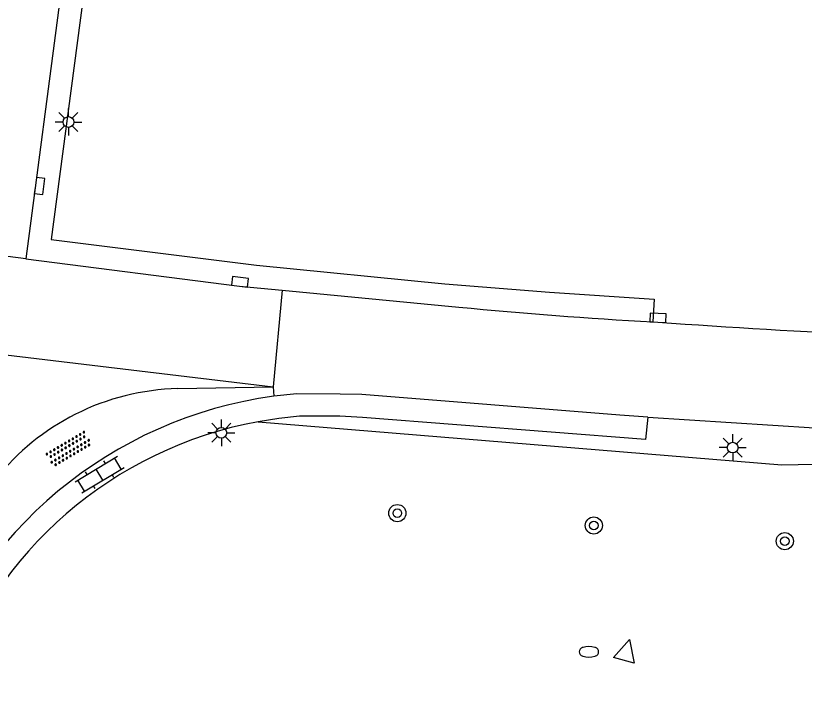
# Model space of a CAD drawing. Extents: x 132999 to 136000, y 398499 to 400501.
# Drawn here: x 134699.36 to 134736.02, y 399129.85 to 399161.21 of the extents above; entities that cross this region are included whole.
import ezdxf

# ---------------------------------------------------------------- set-up
doc = ezdxf.new("R2010")
doc.units = 0
for name, color, linetype in [('gg-knt-verharding', 7, 'Continuous'), ('gt-grn-groengrens', 7, 'Continuous'), ('gt-grn-weggrens', 7, 'Continuous'), ('gt-symb-boom', 7, 'Continuous'), ('gt-symb-brandkraan', 7, 'Continuous'), ('gt-symb-klinker verharding', 7, 'Continuous'), ('gt-symb-kolk', 7, 'Continuous'), ('gt-symb-lichtmast', 7, 'Continuous'), ('gt-symb-overige verharding', 7, 'Continuous'), ('gt-symb-waterafsluiter', 7, 'Continuous')]:
    doc.layers.add(name, color=color, linetype=linetype)

# ---------------------------------------------------------------- blocks, each defined once
blk = doc.blocks.new('gt0-KOLK')
at = {"layer": 'gt-symb-kolk'}
blk.add_lwpolyline([(0, 0), (0.375, 0), (0.375, 0.4), (-0.375, 0.4), (-0.375, 0), (0, 0)], dxfattribs=at)
blk = doc.blocks.new('gt0-LMAST')
at = {"layer": 'gt-symb-lichtmast'}
for p, q in [((-0.182, 0.173), (-0.447, 0.438)), ((-0.005, 0.246), (-0.005, 0.621)), ((0.172, 0.173), (0.437, 0.438)), ((-0.255, -0.004), (-0.63, -0.004)), ((-0.182, -0.181), (-0.447, -0.446)), ((-0.005, -0.254), (-0.005, -0.629)), ((0.437, -0.446), (0.172, -0.181)), ((0.245, -0.004), (0.62, -0.004))]:
    blk.add_line(p, q, dxfattribs=at)
blk.add_circle((-0.005, -0.004), 0.25, dxfattribs=at)
blk = doc.blocks.new('gt0-BOOM')
at = {"layer": 'gt-symb-boom'}
for radius in [0.4, 0.2]:
    blk.add_circle((0, 0), radius, dxfattribs=at)
blk = doc.blocks.new('gt0-WAFSL')
at = {"layer": 'gt-symb-waterafsluiter'}
for p, q in [((-0.5, -0.333), (0, 0.667)), ((0, 0.667), (0.5, -0.333)), ((0.5, -0.333), (-0.5, -0.333))]:
    blk.add_line(p, q, dxfattribs=at)
blk = doc.blocks.new('gt0-BR')
at = {"layer": 'gt-symb-brandkraan'}
for centre, radius, start, end in [((-0.244, 0), 0.206, 107.5669, 252.4331), ((0.599, -2.664), 3, 106.892, 107.5669), ((0, -0.691), 0.938, 73.108, 106.892), ((-0.599, -2.664), 3, 72.4331, 73.108), ((0.244, 0), 0.206, 287.567, 72.4331), ((0.599, 2.664), 3, 252.4331, 253.108), ((0, 0.691), 0.938, 253.108, 286.8921), ((-0.599, 2.664), 3, 286.8921, 287.567)]:
    blk.add_arc(centre, radius, start, end, dxfattribs=at)
blk = doc.blocks.new('gt0-KL1')
at = {"layer": 'gt-symb-klinker verharding'}
for p, q in [((-0.5, 0.3), (-0.5, 0.45)), ((0.5, 0.3), (0.5, 0.45)), ((-1.15, 0.3), (1.15, 0.3)), ((-1, -0.3), (-1, 0.3)), ((0, -0.3), (0, 0.3)), ((1, -0.3), (1, 0.3)), ((-1.15, -0.3), (1.15, -0.3)), ((-0.5, -0.45), (-0.5, -0.3)), ((0.5, -0.45), (0.5, -0.3))]:
    blk.add_line(p, q, dxfattribs=at)
blk = doc.blocks.new('gt0-OVH')
at = {"layer": 'gt-symb-overige verharding'}
for points in [[(-0.972, 0.298), (-0.967, 0.308), (-0.965, 0.319), (-0.966, 0.33), (-0.971, 0.34), (-0.978, 0.348), (-0.988, 0.353), (-0.999, 0.355), (-1.01, 0.354), (-1.02, 0.349), (-1.028, 0.342), (-1.033, 0.332), (-1.035, 0.321), (-1.034, 0.31), (-1.029, 0.3), (-1.022, 0.292), (-1.012, 0.287), (-1.001, 0.285), (-0.99, 0.286), (-0.98, 0.291)], [(-0.872, 0.106), (-0.867, 0.116), (-0.865, 0.126), (-0.866, 0.137), (-0.871, 0.147), (-0.878, 0.156), (-0.888, 0.161), (-0.899, 0.163), (-0.91, 0.162), (-0.92, 0.157), (-0.928, 0.15), (-0.933, 0.14), (-0.935, 0.129), (-0.934, 0.118), (-0.929, 0.108), (-0.922, 0.1), (-0.912, 0.095), (-0.901, 0.092), (-0.89, 0.094), (-0.88, 0.098)], [(-0.772, 0.298), (-0.767, 0.308), (-0.765, 0.319), (-0.766, 0.33), (-0.771, 0.34), (-0.778, 0.348), (-0.788, 0.353), (-0.799, 0.355), (-0.81, 0.354), (-0.82, 0.349), (-0.828, 0.342), (-0.833, 0.332), (-0.835, 0.321), (-0.834, 0.31), (-0.829, 0.3), (-0.822, 0.292), (-0.812, 0.287), (-0.801, 0.285), (-0.79, 0.286), (-0.78, 0.291)], [(-0.672, 0.106), (-0.667, 0.116), (-0.665, 0.126), (-0.666, 0.137), (-0.671, 0.147), (-0.678, 0.156), (-0.688, 0.161), (-0.699, 0.163), (-0.71, 0.162), (-0.72, 0.157), (-0.728, 0.15), (-0.733, 0.14), (-0.735, 0.129), (-0.734, 0.118), (-0.729, 0.108), (-0.722, 0.1), (-0.712, 0.095), (-0.701, 0.092), (-0.69, 0.094), (-0.68, 0.098)], [(-0.572, 0.298), (-0.567, 0.308), (-0.565, 0.319), (-0.566, 0.33), (-0.571, 0.34), (-0.578, 0.348), (-0.588, 0.353), (-0.599, 0.355), (-0.61, 0.354), (-0.62, 0.349), (-0.628, 0.342), (-0.633, 0.332), (-0.635, 0.321), (-0.634, 0.31), (-0.629, 0.3), (-0.622, 0.292), (-0.612, 0.287), (-0.601, 0.285), (-0.59, 0.286), (-0.58, 0.291)], [(-0.472, 0.106), (-0.467, 0.116), (-0.465, 0.126), (-0.466, 0.137), (-0.471, 0.147), (-0.478, 0.156), (-0.488, 0.161), (-0.499, 0.163), (-0.51, 0.162), (-0.52, 0.157), (-0.528, 0.15), (-0.533, 0.14), (-0.535, 0.129), (-0.534, 0.118), (-0.529, 0.108), (-0.522, 0.1), (-0.512, 0.095), (-0.501, 0.092), (-0.49, 0.094), (-0.48, 0.098)], [(-0.372, 0.298), (-0.367, 0.308), (-0.365, 0.319), (-0.366, 0.33), (-0.371, 0.34), (-0.378, 0.348), (-0.388, 0.353), (-0.399, 0.355), (-0.41, 0.354), (-0.42, 0.349), (-0.428, 0.342), (-0.433, 0.332), (-0.435, 0.321), (-0.434, 0.31), (-0.429, 0.3), (-0.422, 0.292), (-0.412, 0.287), (-0.401, 0.285), (-0.39, 0.286), (-0.38, 0.291)], [(-0.272, 0.106), (-0.267, 0.116), (-0.265, 0.126), (-0.266, 0.137), (-0.271, 0.147), (-0.278, 0.156), (-0.288, 0.161), (-0.299, 0.163), (-0.31, 0.162), (-0.32, 0.157), (-0.328, 0.15), (-0.333, 0.14), (-0.335, 0.129), (-0.334, 0.118), (-0.329, 0.108), (-0.322, 0.1), (-0.312, 0.095), (-0.301, 0.092), (-0.29, 0.094), (-0.28, 0.098)], [(-0.172, 0.298), (-0.167, 0.308), (-0.165, 0.319), (-0.166, 0.33), (-0.171, 0.34), (-0.178, 0.348), (-0.188, 0.353), (-0.199, 0.355), (-0.21, 0.354), (-0.22, 0.349), (-0.228, 0.342), (-0.233, 0.332), (-0.235, 0.321), (-0.234, 0.31), (-0.229, 0.3), (-0.222, 0.292), (-0.212, 0.287), (-0.201, 0.285), (-0.19, 0.286), (-0.18, 0.291)], [(-0.072, 0.106), (-0.067, 0.116), (-0.065, 0.126), (-0.066, 0.137), (-0.071, 0.147), (-0.078, 0.156), (-0.088, 0.161), (-0.099, 0.163), (-0.11, 0.162), (-0.12, 0.157), (-0.128, 0.15), (-0.133, 0.14), (-0.135, 0.129), (-0.134, 0.118), (-0.129, 0.108), (-0.122, 0.1), (-0.112, 0.095), (-0.101, 0.092), (-0.09, 0.094), (-0.08, 0.098)], [(0.028, 0.298), (0.033, 0.308), (0.035, 0.319), (0.034, 0.33), (0.029, 0.34), (0.022, 0.348), (0.012, 0.353), (0.001, 0.355), (-0.01, 0.354), (-0.02, 0.349), (-0.028, 0.342), (-0.033, 0.332), (-0.035, 0.321), (-0.034, 0.31), (-0.029, 0.3), (-0.022, 0.292), (-0.012, 0.287), (-0.001, 0.285), (0.01, 0.286), (0.02, 0.291)], [(0.128, 0.106), (0.133, 0.116), (0.135, 0.126), (0.134, 0.137), (0.129, 0.147), (0.122, 0.156), (0.112, 0.161), (0.101, 0.163), (0.09, 0.162), (0.08, 0.157), (0.072, 0.15), (0.067, 0.14), (0.065, 0.129), (0.066, 0.118), (0.071, 0.108), (0.078, 0.1), (0.088, 0.095), (0.099, 0.092), (0.11, 0.094), (0.12, 0.098)], [(0.228, 0.298), (0.233, 0.308), (0.235, 0.319), (0.234, 0.33), (0.229, 0.34), (0.222, 0.348), (0.212, 0.353), (0.201, 0.355), (0.19, 0.354), (0.18, 0.349), (0.172, 0.342), (0.167, 0.332), (0.165, 0.321), (0.166, 0.31), (0.171, 0.3), (0.178, 0.292), (0.188, 0.287), (0.199, 0.285), (0.21, 0.286), (0.22, 0.291)], [(0.328, 0.106), (0.333, 0.116), (0.335, 0.126), (0.334, 0.137), (0.329, 0.147), (0.322, 0.156), (0.312, 0.161), (0.301, 0.163), (0.29, 0.162), (0.28, 0.157), (0.272, 0.15), (0.267, 0.14), (0.265, 0.129), (0.266, 0.118), (0.271, 0.108), (0.278, 0.1), (0.288, 0.095), (0.299, 0.092), (0.31, 0.094), (0.32, 0.098)], [(0.428, 0.298), (0.433, 0.308), (0.435, 0.319), (0.434, 0.33), (0.429, 0.34), (0.422, 0.348), (0.412, 0.353), (0.401, 0.355), (0.39, 0.354), (0.38, 0.349), (0.372, 0.342), (0.367, 0.332), (0.365, 0.321), (0.366, 0.31), (0.371, 0.3), (0.378, 0.292), (0.388, 0.287), (0.399, 0.285), (0.41, 0.286), (0.42, 0.291)], [(0.528, 0.106), (0.533, 0.116), (0.535, 0.126), (0.534, 0.137), (0.529, 0.147), (0.522, 0.156), (0.512, 0.161), (0.501, 0.163), (0.49, 0.162), (0.48, 0.157), (0.472, 0.15), (0.467, 0.14), (0.465, 0.129), (0.466, 0.118), (0.471, 0.108), (0.478, 0.1), (0.488, 0.095), (0.499, 0.092), (0.51, 0.094), (0.52, 0.098)], [(0.628, 0.298), (0.633, 0.308), (0.635, 0.319), (0.634, 0.33), (0.629, 0.34), (0.622, 0.348), (0.612, 0.353), (0.601, 0.355), (0.59, 0.354), (0.58, 0.349), (0.572, 0.342), (0.567, 0.332), (0.565, 0.321), (0.566, 0.31), (0.571, 0.3), (0.578, 0.292), (0.588, 0.287), (0.599, 0.285), (0.61, 0.286), (0.62, 0.291)], [(0.728, 0.106), (0.733, 0.116), (0.735, 0.126), (0.734, 0.137), (0.729, 0.147), (0.722, 0.156), (0.712, 0.161), (0.701, 0.163), (0.69, 0.162), (0.68, 0.157), (0.672, 0.15), (0.667, 0.14), (0.665, 0.129), (0.666, 0.118), (0.671, 0.108), (0.678, 0.1), (0.688, 0.095), (0.699, 0.092), (0.71, 0.094), (0.72, 0.098)], [(0.828, 0.298), (0.833, 0.308), (0.835, 0.319), (0.834, 0.33), (0.829, 0.34), (0.822, 0.348), (0.812, 0.353), (0.801, 0.355), (0.79, 0.354), (0.78, 0.349), (0.772, 0.342), (0.767, 0.332), (0.765, 0.321), (0.766, 0.31), (0.771, 0.3), (0.778, 0.292), (0.788, 0.287), (0.799, 0.285), (0.81, 0.286), (0.82, 0.291)], [(0.928, 0.106), (0.933, 0.116), (0.935, 0.126), (0.934, 0.137), (0.929, 0.147), (0.922, 0.156), (0.912, 0.161), (0.901, 0.163), (0.89, 0.162), (0.88, 0.157), (0.872, 0.15), (0.867, 0.14), (0.865, 0.129), (0.866, 0.118), (0.871, 0.108), (0.878, 0.1), (0.888, 0.095), (0.899, 0.092), (0.91, 0.094), (0.92, 0.098)], [(1.028, 0.298), (1.033, 0.308), (1.035, 0.319), (1.034, 0.33), (1.029, 0.34), (1.022, 0.348), (1.012, 0.353), (1.001, 0.355), (0.99, 0.354), (0.98, 0.349), (0.972, 0.342), (0.967, 0.332), (0.965, 0.321), (0.966, 0.31), (0.971, 0.3), (0.978, 0.292), (0.988, 0.287), (0.999, 0.285), (1.01, 0.286), (1.02, 0.291)], [(-0.972, -0.142), (-0.967, -0.132), (-0.965, -0.121), (-0.966, -0.11), (-0.971, -0.1), (-0.978, -0.092), (-0.988, -0.087), (-0.999, -0.085), (-1.01, -0.086), (-1.02, -0.091), (-1.028, -0.098), (-1.033, -0.108), (-1.035, -0.119), (-1.034, -0.13), (-1.029, -0.14), (-1.022, -0.148), (-1.012, -0.153), (-1.001, -0.155), (-0.99, -0.154), (-0.98, -0.149)], [(-0.872, -0.334), (-0.867, -0.324), (-0.865, -0.314), (-0.866, -0.303), (-0.871, -0.293), (-0.878, -0.284), (-0.888, -0.279), (-0.899, -0.277), (-0.91, -0.278), (-0.92, -0.283), (-0.928, -0.29), (-0.933, -0.3), (-0.935, -0.311), (-0.934, -0.322), (-0.929, -0.332), (-0.922, -0.34), (-0.912, -0.345), (-0.901, -0.348), (-0.89, -0.346), (-0.88, -0.342)], [(-0.772, -0.142), (-0.767, -0.132), (-0.765, -0.121), (-0.766, -0.11), (-0.771, -0.1), (-0.778, -0.092), (-0.788, -0.087), (-0.799, -0.085), (-0.81, -0.086), (-0.82, -0.091), (-0.828, -0.098), (-0.833, -0.108), (-0.835, -0.119), (-0.834, -0.13), (-0.829, -0.14), (-0.822, -0.148), (-0.812, -0.153), (-0.801, -0.155), (-0.79, -0.154), (-0.78, -0.149)], [(-0.672, -0.334), (-0.667, -0.324), (-0.665, -0.314), (-0.666, -0.303), (-0.671, -0.293), (-0.678, -0.284), (-0.688, -0.279), (-0.699, -0.277), (-0.71, -0.278), (-0.72, -0.283), (-0.728, -0.29), (-0.733, -0.3), (-0.735, -0.311), (-0.734, -0.322), (-0.729, -0.332), (-0.722, -0.34), (-0.712, -0.345), (-0.701, -0.348), (-0.69, -0.346), (-0.68, -0.342)], [(-0.572, -0.142), (-0.567, -0.132), (-0.565, -0.121), (-0.566, -0.11), (-0.571, -0.1), (-0.578, -0.092), (-0.588, -0.087), (-0.599, -0.085), (-0.61, -0.086), (-0.62, -0.091), (-0.628, -0.098), (-0.633, -0.108), (-0.635, -0.119), (-0.634, -0.13), (-0.629, -0.14), (-0.622, -0.148), (-0.612, -0.153), (-0.601, -0.155), (-0.59, -0.154), (-0.58, -0.149)], [(-0.472, -0.334), (-0.467, -0.324), (-0.465, -0.314), (-0.466, -0.303), (-0.471, -0.293), (-0.478, -0.284), (-0.488, -0.279), (-0.499, -0.277), (-0.51, -0.278), (-0.52, -0.283), (-0.528, -0.29), (-0.533, -0.3), (-0.535, -0.311), (-0.534, -0.322), (-0.529, -0.332), (-0.522, -0.34), (-0.512, -0.345), (-0.501, -0.348), (-0.49, -0.346), (-0.48, -0.342)], [(-0.372, -0.142), (-0.367, -0.132), (-0.365, -0.121), (-0.366, -0.11), (-0.371, -0.1), (-0.378, -0.092), (-0.388, -0.087), (-0.399, -0.085), (-0.41, -0.086), (-0.42, -0.091), (-0.428, -0.098), (-0.433, -0.108), (-0.435, -0.119), (-0.434, -0.13), (-0.429, -0.14), (-0.422, -0.148), (-0.412, -0.153), (-0.401, -0.155), (-0.39, -0.154), (-0.38, -0.149)], [(-0.272, -0.334), (-0.267, -0.324), (-0.265, -0.314), (-0.266, -0.303), (-0.271, -0.293), (-0.278, -0.284), (-0.288, -0.279), (-0.299, -0.277), (-0.31, -0.278), (-0.32, -0.283), (-0.328, -0.29), (-0.333, -0.3), (-0.335, -0.311), (-0.334, -0.322), (-0.329, -0.332), (-0.322, -0.34), (-0.312, -0.345), (-0.301, -0.348), (-0.29, -0.346), (-0.28, -0.342)], [(-0.172, -0.142), (-0.167, -0.132), (-0.165, -0.121), (-0.166, -0.11), (-0.171, -0.1), (-0.178, -0.092), (-0.188, -0.087), (-0.199, -0.085), (-0.21, -0.086), (-0.22, -0.091), (-0.228, -0.098), (-0.233, -0.108), (-0.235, -0.119), (-0.234, -0.13), (-0.229, -0.14), (-0.222, -0.148), (-0.212, -0.153), (-0.201, -0.155), (-0.19, -0.154), (-0.18, -0.149)], [(-0.072, -0.334), (-0.067, -0.324), (-0.065, -0.314), (-0.066, -0.303), (-0.071, -0.293), (-0.078, -0.284), (-0.088, -0.279), (-0.099, -0.277), (-0.11, -0.278), (-0.12, -0.283), (-0.128, -0.29), (-0.133, -0.3), (-0.135, -0.311), (-0.134, -0.322), (-0.129, -0.332), (-0.122, -0.34), (-0.112, -0.345), (-0.101, -0.348), (-0.09, -0.346), (-0.08, -0.342)], [(0.028, -0.142), (0.033, -0.132), (0.035, -0.121), (0.034, -0.11), (0.029, -0.1), (0.022, -0.092), (0.012, -0.087), (0.001, -0.085), (-0.01, -0.086), (-0.02, -0.091), (-0.028, -0.098), (-0.033, -0.108), (-0.035, -0.119), (-0.034, -0.13), (-0.029, -0.14), (-0.022, -0.148), (-0.012, -0.153), (-0.001, -0.155), (0.01, -0.154), (0.02, -0.149)], [(0.128, -0.334), (0.133, -0.324), (0.135, -0.314), (0.134, -0.303), (0.129, -0.293), (0.122, -0.284), (0.112, -0.279), (0.101, -0.277), (0.09, -0.278), (0.08, -0.283), (0.072, -0.29), (0.067, -0.3), (0.065, -0.311), (0.066, -0.322), (0.071, -0.332), (0.078, -0.34), (0.088, -0.345), (0.099, -0.348), (0.11, -0.346), (0.12, -0.342)], [(0.228, -0.142), (0.233, -0.132), (0.235, -0.121), (0.234, -0.11), (0.229, -0.1), (0.222, -0.092), (0.212, -0.087), (0.201, -0.085), (0.19, -0.086), (0.18, -0.091), (0.172, -0.098), (0.167, -0.108), (0.165, -0.119), (0.166, -0.13), (0.171, -0.14), (0.178, -0.148), (0.188, -0.153), (0.199, -0.155), (0.21, -0.154), (0.22, -0.149)], [(0.328, -0.334), (0.333, -0.324), (0.335, -0.314), (0.334, -0.303), (0.329, -0.293), (0.322, -0.284), (0.312, -0.279), (0.301, -0.277), (0.29, -0.278), (0.28, -0.283), (0.272, -0.29), (0.267, -0.3), (0.265, -0.311), (0.266, -0.322), (0.271, -0.332), (0.278, -0.34), (0.288, -0.345), (0.299, -0.348), (0.31, -0.346), (0.32, -0.342)], [(0.428, -0.142), (0.433, -0.132), (0.435, -0.121), (0.434, -0.11), (0.429, -0.1), (0.422, -0.092), (0.412, -0.087), (0.401, -0.085), (0.39, -0.086), (0.38, -0.091), (0.372, -0.098), (0.367, -0.108), (0.365, -0.119), (0.366, -0.13), (0.371, -0.14), (0.378, -0.148), (0.388, -0.153), (0.399, -0.155), (0.41, -0.154), (0.42, -0.149)], [(0.528, -0.334), (0.533, -0.324), (0.535, -0.314), (0.534, -0.303), (0.529, -0.293), (0.522, -0.284), (0.512, -0.279), (0.501, -0.277), (0.49, -0.278), (0.48, -0.283), (0.472, -0.29), (0.467, -0.3), (0.465, -0.311), (0.466, -0.322), (0.471, -0.332), (0.478, -0.34), (0.488, -0.345), (0.499, -0.348), (0.51, -0.346), (0.52, -0.342)], [(0.628, -0.142), (0.633, -0.132), (0.635, -0.121), (0.634, -0.11), (0.629, -0.1), (0.622, -0.092), (0.612, -0.087), (0.601, -0.085), (0.59, -0.086), (0.58, -0.091), (0.572, -0.098), (0.567, -0.108), (0.565, -0.119), (0.566, -0.13), (0.571, -0.14), (0.578, -0.148), (0.588, -0.153), (0.599, -0.155), (0.61, -0.154), (0.62, -0.149)], [(0.728, -0.334), (0.733, -0.324), (0.735, -0.314), (0.734, -0.303), (0.729, -0.293), (0.722, -0.284), (0.712, -0.279), (0.701, -0.277), (0.69, -0.278), (0.68, -0.283), (0.672, -0.29), (0.667, -0.3), (0.665, -0.311), (0.666, -0.322), (0.671, -0.332), (0.678, -0.34), (0.688, -0.345), (0.699, -0.348), (0.71, -0.346), (0.72, -0.342)], [(0.828, -0.142), (0.833, -0.132), (0.835, -0.121), (0.834, -0.11), (0.829, -0.1), (0.822, -0.092), (0.812, -0.087), (0.801, -0.085), (0.79, -0.086), (0.78, -0.091), (0.772, -0.098), (0.767, -0.108), (0.765, -0.119), (0.766, -0.13), (0.771, -0.14), (0.778, -0.148), (0.788, -0.153), (0.799, -0.155), (0.81, -0.154), (0.82, -0.149)], [(0.928, -0.334), (0.933, -0.324), (0.935, -0.314), (0.934, -0.303), (0.929, -0.293), (0.922, -0.284), (0.912, -0.279), (0.901, -0.277), (0.89, -0.278), (0.88, -0.283), (0.872, -0.29), (0.867, -0.3), (0.865, -0.311), (0.866, -0.322), (0.871, -0.332), (0.878, -0.34), (0.888, -0.345), (0.899, -0.348), (0.91, -0.346), (0.92, -0.342)], [(1.028, -0.142), (1.033, -0.132), (1.035, -0.121), (1.034, -0.11), (1.029, -0.1), (1.022, -0.092), (1.012, -0.087), (1.001, -0.085), (0.99, -0.086), (0.98, -0.091), (0.972, -0.098), (0.967, -0.108), (0.965, -0.119), (0.966, -0.13), (0.971, -0.14), (0.978, -0.148), (0.988, -0.153), (0.999, -0.155), (1.01, -0.154), (1.02, -0.149)]]:
    blk.add_lwpolyline(points, close=True, dxfattribs=at)

msp = doc.modelspace()

# ---------------------------------------------------------------- linework, layer by layer
at = {"layer": 'gg-knt-verharding'}
for p, q in [((134704.482, 399185.28), (134699.826, 399149.901)), ((134711.751, 399148.444), (134719.964, 399147.657)), ((134728.975, 399146.974), (134729.216, 399146.964)), ((134706.896, 399143.87), (134711.321, 399143.953)), ((134711.321, 399143.953), (134711.352, 399143.518))]:
    msp.add_line(p, q, dxfattribs=at)
for points in [[(134702.469, 399161.93), (134701.002, 399150.809), (134710.545, 399149.609), (134719.314, 399148.74), (134724.178, 399148.356), (134729.043, 399148.037), (134728.975, 399146.974)], [(134699.826, 399149.901), (134709.762, 399148.634), (134711.751, 399148.444)], [(134728.742, 399142.546), (134727.441, 399142.63), (134715.443, 399143.59), (134714.439, 399143.615), (134712.419, 399143.635), (134711.352, 399143.518)], [(134728.742, 399142.546), (134728.644, 399141.499), (134715.48, 399142.527), (134714.43, 399142.587), (134712.55, 399142.583), (134711.584, 399142.482), (134710.621, 399142.33)], [(134728.742, 399142.546), (134738.438, 399141.924), (134743.098, 399141.758)]]:
    msp.add_lwpolyline(points, dxfattribs=at)
for centre, radius, start, end in [((134742.56, 399385.994), 239.406, 264.58405, 266.74692), ((134754.774, 399494.461), 348.436, 265.79353, 269.12515), ((134707.148, 399132.737), 11.136, 91.2982, 116.7856), ((134714.048, 399123.801), 19.9, 97.7847, 161.7721), ((134707.15, 399132.733), 11.14, 116.7831, 165.8683), ((134714.029, 399123.8), 18.841, 100.4224, 161.283)]:
    msp.add_arc(centre, radius, start, end, dxfattribs=at)
at = {"layer": 'gt-grn-groengrens'}
msp.add_lwpolyline([(134710.621, 399142.33), (134734.989, 399140.32), (134742.643, 399140.486)], dxfattribs=at)
at = {"layer": 'gt-grn-weggrens'}
for p, q in [((134699.826, 399149.901), (134691.322, 399150.974)), ((134711.751, 399148.444), (134711.321, 399143.953)), ((134693.933, 399146.034), (134711.321, 399143.953))]:
    msp.add_line(p, q, dxfattribs=at)

# ---------------------------------------------------------------- block references
at = {"layer": 'gt-symb-boom'}
for p in [(134717.1, 399138.082), (134726.237, 399137.505), (134735.119, 399136.777)]:
    msp.add_blockref('gt0-BOOM', p, dxfattribs=at)
at = {"layer": 'gt-symb-brandkraan'}
msp.add_blockref('gt0-BR', (134726.01, 399131.634), dxfattribs=at)
at = {"layer": 'gt-symb-klinker verharding', "rotation": 31.081729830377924}
msp.add_blockref('gt0-KL1', (134703.251, 399139.872), dxfattribs=at)
at = {"layer": 'gt-symb-kolk'}
for p, rotation in [((134700.266, 399153.314), -97.53025334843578), ((134709.762, 399148.634), -7.238726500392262), ((134729.216, 399146.964), -2.2356368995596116)]:
    msp.add_blockref('gt0-KOLK', p, dxfattribs=dict(at, rotation=rotation))
at = {"layer": 'gt-symb-lichtmast'}
for p in [(134701.81, 399156.272), (134708.921, 399141.819), (134732.701, 399141.131)]:
    msp.add_blockref('gt0-LMAST', p, dxfattribs=at)
at = {"layer": 'gt-symb-overige verharding', "rotation": 30.59043540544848}
msp.add_blockref('gt0-OVH', (134701.826, 399141.06), dxfattribs=at)
at = {"layer": 'gt-symb-waterafsluiter', "rotation": -15.481185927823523}
msp.add_blockref('gt0-WAFSL', (134727.725, 399131.558), dxfattribs=at)

doc.saveas('drawing.dxf')
